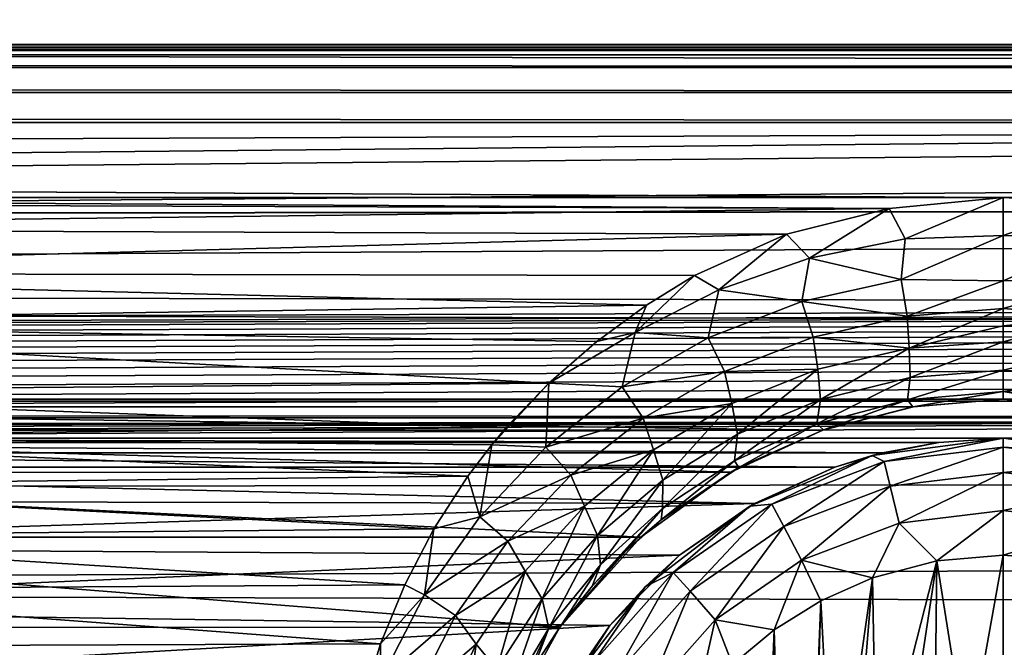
# Model space of a CAD drawing. Header units: metres. Extents: x -95 to 103, y -12 to 12.
# Tile 379 of 520: x -21.72 to -19.2, y 7.9 to 9.51. Entities that reach past the tile are written whole.
import ezdxf

# ---------------------------------------------------------------- set-up
doc = ezdxf.new("R2010")
doc.units = ezdxf.units.M
doc.layers.add('solid_P74500', color=7, linetype='CONTINUOUS')
doc.layers.add('solid_P74500_01', color=7, linetype='CONTINUOUS')

msp = doc.modelspace()

# ---------------------------------------------------------------- linework, layer by layer
at = {"layer": 'solid_P74500'}
for points in [[(92.5, 10.0152, -7.478519), (-94.018356, 9.477332, -8.150471), (-94.018356, 10.085306, -7.38489)], [(92.5, 10.0152, -7.478519), (92.5, 9.409225, -8.228889), (-94.018356, 9.477332, -8.150471)], [(92.5, 9.169497, 8.495161), (92.5, 9.793223, 7.7681), (-94.018356, 9.577682, 8.03231)], [(-12.2, 5.05, 0.5), (-11.7, 9.776363, 0.5), (-88, 9.776363, 0.5)], [(-12.2, 5.05, 0.5), (-88, 9.776363, 0.5), (-88, 5.05, 0.5)], [(92.5, 9.169497, 8.495161), (-94.018356, 9.577682, 8.03231), (-94.018356, 8.920666, 8.756239)], [(-86.199997, 9.423205, -4.3), (-87.224998, 9.55, -4.3), (-12.775, 9.55, -4.3)], [(-86.199997, 9.423205, -4.3), (-12.775, 9.55, -4.3), (-13.8, 9.423205, -4.3)], [(-19.200006, 9.057376, -8.614751), (-24.200006, 9.057376, -8.614751), (-94.018356, 9.477332, -8.150471)], [(-86.199997, 9.44173, -4.343083), (-13.8, 9.443185, -4.348236), (-13.8, 9.45, -4.4)], [(-86.199997, 9.45, -4.4), (-86.199997, 9.44173, -4.343083), (-13.8, 9.45, -4.4)], [(-86.199997, 9.45, -5), (-86.199997, 9.45, -4.4), (-13.8, 9.45, -4.4)], [(-13.8, 9.45, -5), (-86.199997, 9.45, -5), (-13.8, 9.45, -4.4)], [(-13.8, 9.434836, -5.076392), (-86.199997, 9.434776, -5.076537), (-86.199997, 9.45, -5)], [(-13.8, 9.434836, -5.076392), (-86.199997, 9.45, -5), (-13.8, 9.45, -5)], [(-13.8, 9.443185, -4.348236), (-86.199997, 9.423205, -4.3), (-13.8, 9.423205, -4.3)], [(-86.199997, 9.44173, -4.343083), (-86.199997, 9.423205, -4.3), (-13.8, 9.443185, -4.348236)], [(-13.8, 9.391477, -5.141366), (-86.199997, 9.434776, -5.076537), (-13.8, 9.434836, -5.076392)], [(-13.8, 9.391477, -5.141366), (-86.199997, 9.391366, -5.141477), (-86.199997, 9.434776, -5.076537)], [(-13.8, 9.391477, -5.141366), (-13.8, 9.326537, -5.184776), (-86.199997, 9.391366, -5.141477)], [(-13.8, 9.326537, -5.184776), (-86.199997, 9.326391, -5.184836), (-86.199997, 9.391366, -5.141477)], [(-13.8, 9.326537, -5.184776), (-13.8, 9.25, -5.2), (-86.199997, 9.326391, -5.184836)], [(-13.8, 9.25, -5.2), (-86.199997, 9.25, -5.2), (-86.199997, 9.326391, -5.184836)], [(-13.8, 9.25, -5.2), (-86.995445, 8.535221, -5.2), (-86.199997, 9.25, -5.2)], [(-13.8, 9.25, -5.2), (-13.566045, 9.214799, -5.2), (-86.995445, 8.535221, -5.2)], [(-13.566045, 9.214799, -5.2), (-13.35684, 9.115801, -5.2), (-86.995445, 8.535221, -5.2)], [(92.5, 8.487373, 9.175829), (92.5, 9.169497, 8.495161), (-94.018356, 8.920666, 8.756239)], [(-84.199997, 8.54, -7.701844), (92.5, 9.145422, -6.971025), (-92.5, 8.940191, -7.233159)], [(-74.199997, 8.54, -7.701844), (92.5, 9.145422, -6.971025), (-79.199997, 8.54, -7.701844)], [(-69.199997, 8.54, -7.701844), (92.5, 9.145422, -6.971025), (-74.199997, 8.54, -7.701844)], [(-64.199997, 8.54, -7.701844), (92.5, 9.145422, -6.971025), (-69.199997, 8.54, -7.701844)], [(-59.200001, 8.54, -7.701844), (92.5, 9.145422, -6.971025), (-64.199997, 8.54, -7.701844)], [(-54.200001, 8.54, -7.701844), (92.5, 9.145422, -6.971025), (-59.200001, 8.54, -7.701844)], [(-49.200001, 8.54, -7.701844), (92.5, 9.145422, -6.971025), (-54.200001, 8.54, -7.701844)], [(-44.200001, 8.54, -7.701844), (92.5, 9.145422, -6.971025), (-49.200001, 8.54, -7.701844)], [(-39.200001, 8.54, -7.701844), (92.5, 9.145422, -6.971025), (-44.200001, 8.54, -7.701844)], [(-34.200001, 8.54, -7.701844), (92.5, 9.145422, -6.971025), (-39.200001, 8.54, -7.701844)], [(-29.200001, 8.54, -7.701844), (92.5, 9.145422, -6.971025), (-34.200001, 8.54, -7.701844)], [(-24.200001, 8.54, -7.701844), (92.5, 9.145422, -6.971025), (-29.200001, 8.54, -7.701844)], [(-19.200001, 8.54, -7.701844), (92.5, 9.145422, -6.971025), (-24.200001, 8.54, -7.701844)], [(-18.96921, 8.520817, -7.723062), (92.5, 9.145422, -6.971025), (-19.200001, 8.54, -7.701844)], [(-13.35684, 9.115801, -5.2), (-13.185196, 8.961563, -5.2), (-86.995445, 8.535221, -5.2)], [(-19.493057, 9.02928, -8.644195), (-23.960751, 9.043484, -8.629334), (-24.200006, 9.057376, -8.614751)], [(-19.200006, 9.057376, -8.614751), (-19.493057, 9.02928, -8.644195), (-24.200006, 9.057376, -8.614751)], [(-19.451723, 8.951935, -8.698801), (-19.493057, 9.02928, -8.644195), (-19.200006, 9.057376, -8.614751)], [(-19.199982, 8.960335, -8.682782), (-19.451723, 8.951935, -8.698801), (-19.200006, 9.057376, -8.614751)], [(-19.199982, 8.960335, -8.682782), (-19.200006, 9.057376, -8.614751), (-18.960751, 9.043484, -8.629334)], [(-19.493057, 9.02928, -8.644195), (-23.700357, 8.978143, -8.697296), (-23.960751, 9.043484, -8.629334)], [(-19.493057, 9.02928, -8.644195), (-19.756618, 8.963315, -8.712577), (-23.700357, 8.978143, -8.697296)], [(-19.696875, 8.901903, -8.755844), (-19.756618, 8.963315, -8.712577), (-19.493057, 9.02928, -8.644195)], [(-19.451723, 8.951935, -8.698801), (-19.696875, 8.901903, -8.755844), (-19.493057, 9.02928, -8.644195)], [(-18.949499, 8.952705, -8.698201), (-19.199982, 8.960335, -8.682782), (-18.960751, 9.043484, -8.629334)], [(-19.756618, 8.963315, -8.712577), (-23.427822, 8.864437, -8.813158), (-23.700357, 8.978143, -8.697296)], [(-13.185196, 8.961563, -5.2), (-13.064476, 8.764095, -5.2), (-86.995445, 8.535221, -5.2)], [(-19.756618, 8.963315, -8.712577), (-19.992468, 8.857634, -8.819996), (-23.427822, 8.864437, -8.813158)], [(-19.929539, 8.820606, -8.844933), (-19.992468, 8.857634, -8.819996), (-19.756618, 8.963315, -8.712577)], [(-19.696875, 8.901903, -8.755844), (-19.929539, 8.820606, -8.844933), (-19.756618, 8.963315, -8.712577)], [(-19.46175, 8.847548, -8.731838), (-19.696875, 8.901903, -8.755844), (-19.451723, 8.951935, -8.698801)], [(-19.199982, 8.960335, -8.682782), (-19.199965, 8.843924, -8.707972), (-19.46175, 8.847548, -8.731838)], [(-19.46175, 8.847548, -8.731838), (-19.451723, 8.951935, -8.698801), (-19.199982, 8.960335, -8.682782)], [(-18.949499, 8.952705, -8.698201), (-19.199965, 8.843924, -8.707972), (-19.199982, 8.960335, -8.682782)], [(-18.949499, 8.952705, -8.698201), (-18.938175, 8.848036, -8.731714), (-19.199965, 8.843924, -8.707972)], [(92.5, 8.487373, 9.175829), (-94.018356, 8.920666, 8.756239), (-94.018356, 8.209083, 9.426609)], [(-19.716581, 8.790494, -8.803429), (-19.929539, 8.820606, -8.844933), (-19.696875, 8.901903, -8.755844)], [(-19.46175, 8.847548, -8.731838), (-19.716581, 8.790494, -8.803429), (-19.696875, 8.901903, -8.755844)], [(-20.115223, 8.781263, -8.896033), (-23.21125, 8.735947, -8.940538), (-23.427822, 8.864437, -8.813158)], [(-19.992468, 8.857634, -8.819996), (-20.115223, 8.781263, -8.896033), (-23.427822, 8.864437, -8.813158)], [(-20.144964, 8.711357, -8.958886), (-20.115223, 8.781263, -8.896033), (-19.992468, 8.857634, -8.819996)], [(-19.929539, 8.820606, -8.844933), (-20.144964, 8.711357, -8.958886), (-19.992468, 8.857634, -8.819996)], [(-19.446913, 8.752792, -8.725297), (-19.716581, 8.790494, -8.803429), (-19.46175, 8.847548, -8.731838)], [(-19.446913, 8.752792, -8.725297), (-19.46175, 8.847548, -8.731838), (-19.199965, 8.843924, -8.707972)], [(-18.938175, 8.848036, -8.731714), (-19.199957, 8.772922, -8.700407), (-19.199965, 8.843924, -8.707972)], [(-18.938175, 8.848036, -8.731714), (-18.953758, 8.752831, -8.725092), (-19.199957, 8.772922, -8.700407)], [(-19.957399, 8.697297, -8.913805), (-20.144964, 8.711357, -8.958886), (-19.929539, 8.820606, -8.844933)], [(-19.716581, 8.790494, -8.803429), (-19.957399, 8.697297, -8.913805), (-19.929539, 8.820606, -8.844933)], [(-19.199965, 8.843924, -8.707972), (-19.199957, 8.772922, -8.700407), (-19.446913, 8.752792, -8.725297)], [(-20.115223, 8.781263, -8.896033), (-20.243198, 8.687765, -8.987366), (-23.21125, 8.735947, -8.940538)], [(-20.144964, 8.711357, -8.958886), (-20.243198, 8.687765, -8.987366), (-20.115223, 8.781263, -8.896033)], [(-19.687653, 8.699052, -8.798007), (-19.957399, 8.697297, -8.913805), (-19.716581, 8.790494, -8.803429)], [(-19.446913, 8.752792, -8.725297), (-19.687653, 8.699052, -8.798007), (-19.716581, 8.790494, -8.803429)], [(-19.441639, 8.671274, -8.694287), (-19.446913, 8.752792, -8.725297), (-19.199957, 8.772922, -8.700407)], [(-19.199955, 8.728601, -8.686563), (-19.441639, 8.671274, -8.694287), (-19.199957, 8.772922, -8.700407)], [(-18.953758, 8.752831, -8.725092), (-19.199955, 8.728601, -8.686563), (-19.199957, 8.772922, -8.700407)], [(-13.064476, 8.764095, -5.2), (-13.004552, 8.535221, -5.2), (-86.995445, 8.535221, -5.2)], [(-19.441639, 8.671274, -8.694287), (-19.687653, 8.699052, -8.798007), (-19.446913, 8.752792, -8.725297)], [(-18.959221, 8.671343, -8.694014), (-19.199955, 8.687284, -8.666237), (-18.953758, 8.752831, -8.725092)], [(-18.953758, 8.752831, -8.725092), (-19.199955, 8.687284, -8.666237), (-19.199955, 8.728601, -8.686563)], [(-20.366447, 8.581667, -9.088729), (-23.00983, 8.558819, -9.110249), (-23.21125, 8.735947, -8.940538)], [(-20.243198, 8.687765, -8.987366), (-20.366447, 8.581667, -9.088729), (-23.21125, 8.735947, -8.940538)], [(-19.199955, 8.728601, -8.686563), (-19.199955, 8.687284, -8.666237), (-19.441639, 8.671274, -8.694287)], [(-20.144964, 8.711357, -8.958886), (-20.366447, 8.581667, -9.088729), (-20.243198, 8.687765, -8.987366)], [(-20.177622, 8.571609, -9.052834), (-20.366447, 8.581667, -9.088729), (-20.144964, 8.711357, -8.958886)], [(-19.957399, 8.697297, -8.913805), (-20.177622, 8.571609, -9.052834), (-20.144964, 8.711357, -8.958886)], [(-19.91555, 8.611007, -8.909893), (-20.177622, 8.571609, -9.052834), (-19.957399, 8.697297, -8.913805)], [(-19.687653, 8.699052, -8.798007), (-19.91555, 8.611007, -8.909893), (-19.957399, 8.697297, -8.913805)], [(-19.676205, 8.617039, -8.770586), (-19.91555, 8.611007, -8.909893), (-19.687653, 8.699052, -8.798007)], [(-19.441639, 8.671274, -8.694287), (-19.676205, 8.617039, -8.770586), (-19.687653, 8.699052, -8.798007)], [(-19.669048, 8.539704, -8.712976), (-19.676205, 8.617039, -8.770586), (-19.441639, 8.671274, -8.694287)], [(-19.439163, 8.595643, -8.634041), (-19.669048, 8.539704, -8.712976), (-19.441639, 8.671274, -8.694287)], [(-19.439163, 8.595643, -8.634041), (-19.441639, 8.671274, -8.694287), (-19.199955, 8.687284, -8.666237)], [(-19.199959, 8.614271, -8.605644), (-19.439163, 8.595643, -8.634041), (-19.199955, 8.687284, -8.666237)], [(-18.959221, 8.671343, -8.694014), (-19.199959, 8.614271, -8.605644), (-19.199955, 8.687284, -8.666237)], [(-18.961634, 8.595754, -8.633754), (-19.199959, 8.614271, -8.605644), (-18.959221, 8.671343, -8.694014)], [(-19.676205, 8.617039, -8.770586), (-19.896746, 8.528881, -8.887128), (-19.91555, 8.611007, -8.909893)], [(-19.882225, 8.450442, -8.832457), (-19.896746, 8.528881, -8.887128), (-19.676205, 8.617039, -8.770586)], [(-19.669048, 8.539704, -8.712976), (-19.882225, 8.450442, -8.832457), (-19.676205, 8.617039, -8.770586)], [(-19.91555, 8.611007, -8.909893), (-20.124184, 8.491942, -9.050558), (-20.177622, 8.571609, -9.052834)], [(-19.896746, 8.528881, -8.887128), (-20.124184, 8.491942, -9.050558), (-19.91555, 8.611007, -8.909893)], [(-19.445948, 8.538467, -8.544914), (-19.678604, 8.477234, -8.627752), (-19.439163, 8.595643, -8.634041)], [(-19.678604, 8.477234, -8.627752), (-19.669048, 8.539704, -8.712976), (-19.439163, 8.595643, -8.634041)], [(-19.19997, 8.559706, -8.514988), (-19.445948, 8.538467, -8.544914), (-19.199959, 8.614271, -8.605644)], [(-19.445948, 8.538467, -8.544914), (-19.439163, 8.595643, -8.634041), (-19.199959, 8.614271, -8.605644)], [(-18.961634, 8.595754, -8.633754), (-19.19997, 8.559706, -8.514988), (-19.199959, 8.614271, -8.605644)], [(-18.961634, 8.595754, -8.633754), (-18.9548, 8.538644, -8.544617), (-19.19997, 8.559706, -8.514988)], [(-20.366447, 8.581667, -9.088729), (-20.475742, 8.467224, -9.19544), (-23.00983, 8.558819, -9.110249)], [(-20.366447, 8.581667, -9.088729), (-20.512749, 8.422978, -9.235986), (-20.475742, 8.467224, -9.19544)], [(-20.373718, 8.417471, -9.212131), (-20.512749, 8.422978, -9.235986), (-20.366447, 8.581667, -9.088729)], [(-20.177622, 8.571609, -9.052834), (-20.373718, 8.417471, -9.212131), (-20.366447, 8.581667, -9.088729)], [(-20.124184, 8.491942, -9.050558), (-20.373718, 8.417471, -9.212131), (-20.177622, 8.571609, -9.052834)], [(-20.475742, 8.467224, -9.19544), (-22.906006, 8.443342, -9.217374), (-23.00983, 8.558819, -9.110249)], [(-19.19997, 8.559706, -8.514988), (-19.432386, 8.520578, -8.433332), (-19.445948, 8.538467, -8.544914)], [(-19.19997, 8.559706, -8.514988), (-19.200001, 8.54, -8.407997), (-19.432386, 8.520578, -8.433332)], [(-18.967062, 8.520485, -8.43343), (-19.200001, 8.54, -8.407997), (-19.19997, 8.559706, -8.514988)], [(-18.9548, 8.538644, -8.544617), (-18.967062, 8.520485, -8.43343), (-19.19997, 8.559706, -8.514988)], [(-87, 8.49261, -5.204592), (-86.995445, 8.535221, -5.2), (-13, 8.492611, -5.204592)], [(-86.995445, 8.535221, -5.2), (-13.004552, 8.535221, -5.2), (-13, 8.492611, -5.204592)], [(-19.200001, 8.54, -7.701844), (-24.200001, 8.54, -7.701844), (-23.96921, 8.520817, -7.723062)], [(-19.429855, 8.520978, -7.722884), (-19.200001, 8.54, -7.701844), (-23.96921, 8.520817, -7.723062)], [(-19.663187, 8.461158, -7.788376), (-19.429855, 8.520978, -7.722884), (-23.96921, 8.520817, -7.723062)], [(-19.663187, 8.461158, -7.788376), (-23.96921, 8.520817, -7.723062), (-23.735262, 8.460627, -7.788954)], [(-19.896746, 8.528881, -8.887128), (-20.097189, 8.410545, -9.032645), (-20.124184, 8.491942, -9.050558)], [(-20.073566, 8.332653, -8.980428), (-20.097189, 8.410545, -9.032645), (-19.896746, 8.528881, -8.887128)], [(-19.882225, 8.450442, -8.832457), (-20.073566, 8.332653, -8.980428), (-19.896746, 8.528881, -8.887128)], [(-19.678604, 8.477234, -8.627752), (-19.889435, 8.382146, -8.751585), (-19.669048, 8.539704, -8.712976)], [(-19.889435, 8.382146, -8.751585), (-19.882225, 8.450442, -8.832457), (-19.669048, 8.539704, -8.712976)], [(-19.445948, 8.538467, -8.544914), (-19.660839, 8.461979, -8.506461), (-19.678604, 8.477234, -8.627752)], [(-19.432386, 8.520578, -8.433332), (-19.429855, 8.520978, -7.722884), (-19.663187, 8.461158, -7.788376)], [(-19.660839, 8.461979, -8.506461), (-19.432386, 8.520578, -8.433332), (-19.663187, 8.461158, -7.788376)], [(-19.445948, 8.538467, -8.544914), (-19.432386, 8.520578, -8.433332), (-19.660839, 8.461979, -8.506461)], [(-19.432386, 8.520578, -8.433332), (-19.200001, 8.54, -8.407997), (-19.429855, 8.520978, -7.722884)], [(-19.200001, 8.54, -8.407997), (-19.200001, 8.54, -7.701844), (-19.429855, 8.520978, -7.722884)], [(-18.967062, 8.520485, -8.43343), (-18.96921, 8.520817, -7.723062), (-19.200001, 8.54, -7.701844)], [(-18.967062, 8.520485, -8.43343), (-19.200001, 8.54, -7.701844), (-19.200001, 8.54, -8.407997)], [(-44.200001, 8.44, -5.224123), (-87, 8.49261, -5.204592), (-13, 8.492611, -5.204592)], [(-13, 8.492611, -5.204592), (-39.200001, 8.44, -5.224123), (-44.200001, 8.44, -5.224123)], [(-13, 8.492611, -5.204592), (-34.200001, 8.44, -5.224123), (-39.200001, 8.44, -5.224123)], [(-13, 8.492611, -5.204592), (-29.200001, 8.44, -5.224123), (-34.200001, 8.44, -5.224123)], [(-13, 8.492611, -5.204592), (-24.200001, 8.44, -5.224123), (-29.200001, 8.44, -5.224123)], [(-13, 8.492611, -5.204592), (-19.200001, 8.44, -5.224123), (-24.200001, 8.44, -5.224123)], [(-20.124184, 8.491942, -9.050558), (-20.310072, 8.34565, -9.211479), (-20.373718, 8.417471, -9.212131)], [(-20.097189, 8.410545, -9.032645), (-20.310072, 8.34565, -9.211479), (-20.124184, 8.491942, -9.050558)], [(-13, 8.492611, -5.204592), (-13, 8.443094, -5.222482), (-19.200001, 8.44, -5.224123)], [(92.5, 7.752533, 9.805175), (92.5, 8.487373, 9.175829), (-94.018356, 8.209083, 9.426609)], [(-20.475742, 8.467224, -9.19544), (-20.512749, 8.422978, -9.235986), (-22.906006, 8.443342, -9.217374)], [(-19.678604, 8.477234, -8.627752), (-19.878544, 8.364573, -8.626897), (-19.889435, 8.382146, -8.751585)], [(-19.678604, 8.477234, -8.627752), (-19.660839, 8.461979, -8.506461), (-19.878544, 8.364573, -8.626897)], [(-19.899008, 8.353099, -7.904159), (-19.663187, 8.461158, -7.788376), (-23.735262, 8.460627, -7.788954)], [(-19.899008, 8.353099, -7.904159), (-23.735262, 8.460627, -7.788954), (-23.49988, 8.352461, -7.904833)], [(-20.574171, 8.342347, -9.30888), (-22.810068, 8.317733, -9.33088), (-22.906006, 8.443342, -9.217374)], [(-20.512749, 8.422978, -9.235986), (-20.574171, 8.342347, -9.30888), (-22.906006, 8.443342, -9.217374)], [(-19.889435, 8.382146, -8.751585), (-20.074623, 8.259929, -8.903189), (-19.882225, 8.450442, -8.832457)], [(-20.074623, 8.259929, -8.903189), (-20.073566, 8.332653, -8.980428), (-19.882225, 8.450442, -8.832457)], [(-19.878544, 8.364573, -8.626897), (-19.663187, 8.461158, -7.788376), (-19.899008, 8.353099, -7.904159)], [(-19.878544, 8.364573, -8.626897), (-19.660839, 8.461979, -8.506461), (-19.663187, 8.461158, -7.788376)], [(-13, 8.443094, -5.222482), (-13, 8.400251, -5.252409), (-19.200001, 8.44, -5.224123)], [(-24.200001, 8.44, -5.224123), (-19.200001, 8.44, -5.224123), (-19.364891, 8.429509, -5.230221)], [(-24.032898, 8.429217, -5.230403), (-24.200001, 8.44, -5.224123), (-19.364891, 8.429509, -5.230221)], [(-24.032898, 8.429217, -5.230403), (-19.364891, 8.429509, -5.230221), (-19.509518, 8.402635, -5.250264)], [(-23.889032, 8.402259, -5.250598), (-24.032898, 8.429217, -5.230403), (-19.509518, 8.402635, -5.250264)], [(-20.543547, 8.238771, -9.384665), (-20.574171, 8.342347, -9.30888), (-20.512749, 8.422978, -9.235986)], [(-20.373718, 8.417471, -9.212131), (-20.543547, 8.238771, -9.384665), (-20.512749, 8.422978, -9.235986)], [(-20.310072, 8.34565, -9.211479), (-20.543547, 8.238771, -9.384665), (-20.373718, 8.417471, -9.212131)], [(-19.505667, 8.380139, -11.614588), (-19.536465, 8.395703, -11.5), (-19.200001, 8.44, -11.5)], [(-19.200001, 8.44, -5.224123), (-19.200001, 8.44, -11.5), (-19.536465, 8.395703, -11.5)], [(-19.364891, 8.429509, -5.230221), (-19.200001, 8.44, -5.224123), (-19.536465, 8.395703, -11.5)], [(-19.509518, 8.402635, -5.250264), (-19.364891, 8.429509, -5.230221), (-19.536465, 8.395703, -11.5)], [(-19.505667, 8.380139, -11.614588), (-19.200001, 8.44, -11.5), (-19.200001, 8.417253, -11.614588)], [(-19.490103, 8.316991, -11.712049), (-19.505667, 8.380139, -11.614588), (-19.200001, 8.417253, -11.614588)], [(-19.490103, 8.316991, -11.712049), (-19.200001, 8.417253, -11.614588), (-19.200001, 8.352216, -11.712049)], [(-19.200001, 8.44, -11.5), (-18.863535, 8.395703, -11.5), (-19.200001, 8.417253, -11.614588)], [(-18.889032, 8.402259, -5.250598), (-18.863535, 8.395703, -11.5), (-19.200001, 8.44, -11.5)], [(-19.032898, 8.429217, -5.230403), (-19.200001, 8.44, -11.5), (-19.200001, 8.44, -5.224123)], [(-19.032898, 8.429217, -5.230403), (-18.889032, 8.402259, -5.250598), (-19.200001, 8.44, -11.5)], [(-13, 8.400251, -5.252409), (-19.032898, 8.429217, -5.230403), (-19.200001, 8.44, -5.224123)], [(-19.200001, 8.417253, -11.614588), (-18.894333, 8.380139, -11.614588), (-19.200001, 8.352216, -11.712049)], [(-18.863535, 8.395703, -11.5), (-18.894333, 8.380139, -11.614588), (-19.200001, 8.417253, -11.614588)], [(-23.889032, 8.402259, -5.250598), (-19.509518, 8.402635, -5.250264), (-19.63176, 8.366207, -5.293069)], [(-23.889032, 8.402259, -5.250598), (-19.63176, 8.366207, -5.293069), (-23.76824, 8.366207, -5.293069)], [(-20.097189, 8.410545, -9.032645), (-20.274479, 8.266009, -9.1982), (-20.310072, 8.34565, -9.211479)], [(-20.240915, 8.190633, -9.147759), (-20.274479, 8.266009, -9.1982), (-20.097189, 8.410545, -9.032645)], [(-20.073566, 8.332653, -8.980428), (-20.240915, 8.190633, -9.147759), (-20.097189, 8.410545, -9.032645)], [(-19.85, 8.265833, -11.5), (-19.63176, 8.366207, -5.293069), (-19.536465, 8.395703, -11.5)], [(-19.79357, 8.270952, -11.614588), (-19.85, 8.265833, -11.5), (-19.536465, 8.395703, -11.5)], [(-19.505667, 8.380139, -11.614588), (-19.79357, 8.270952, -11.614588), (-19.536465, 8.395703, -11.5)], [(-19.509518, 8.402635, -5.250264), (-19.536465, 8.395703, -11.5), (-19.63176, 8.366207, -5.293069)], [(-23.76824, 8.366207, -5.293069), (-19.63176, 8.366207, -5.293069), (-19.838207, 8.272575, -5.438244)], [(-23.575996, 8.280447, -5.426181), (-23.76824, 8.366207, -5.293069), (-19.838207, 8.272575, -5.438244)], [(-19.889435, 8.382146, -8.751585), (-20.077797, 8.230629, -8.78609), (-20.074623, 8.259929, -8.903189)], [(-19.889435, 8.382146, -8.751585), (-19.878544, 8.364573, -8.626897), (-20.077797, 8.230629, -8.78609)], [(-20.077797, 8.230629, -8.78609), (-19.878544, 8.364573, -8.626897), (-19.899008, 8.353099, -7.904159)], [(-19.85, 8.265833, -11.5), (-19.838207, 8.272575, -5.438244), (-19.63176, 8.366207, -5.293069)], [(-19.763344, 8.213364, -11.712049), (-19.79357, 8.270952, -11.614588), (-19.505667, 8.380139, -11.614588)], [(-19.490103, 8.316991, -11.712049), (-19.763344, 8.213364, -11.712049), (-19.505667, 8.380139, -11.614588)], [(-18.894333, 8.380139, -11.614588), (-18.909899, 8.316991, -11.712049), (-19.200001, 8.352216, -11.712049)], [(-20.130051, 8.186581, -8.076503), (-19.899008, 8.353099, -7.904159), (-23.49988, 8.352461, -7.904833)], [(-20.130051, 8.186581, -8.076503), (-23.49988, 8.352461, -7.904833), (-23.269226, 8.185938, -8.077154)], [(-20.574171, 8.342347, -9.30888), (-20.661539, 8.207409, -9.428066), (-22.810068, 8.317733, -9.33088)], [(-20.543547, 8.238771, -9.384665), (-20.661539, 8.207409, -9.428066), (-20.574171, 8.342347, -9.30888)], [(-20.310072, 8.34565, -9.211479), (-20.471041, 8.175805, -9.385549), (-20.543547, 8.238771, -9.384665)], [(-20.274479, 8.266009, -9.1982), (-20.471041, 8.175805, -9.385549), (-20.310072, 8.34565, -9.211479)], [(-20.077797, 8.230629, -8.78609), (-19.899008, 8.353099, -7.904159), (-20.130051, 8.186581, -8.076503)], [(-19.490103, 8.316991, -11.712049), (-19.200001, 8.352216, -11.712049), (-19.466791, 8.222411, -11.777164)], [(-19.466791, 8.222411, -11.777164), (-19.200001, 8.352216, -11.712049), (-19.200001, 8.254805, -11.777164)], [(-19.200001, 8.352216, -11.712049), (-18.909899, 8.316991, -11.712049), (-19.200001, 8.254805, -11.777164)], [(-20.661539, 8.207409, -9.428066), (-22.728514, 8.18801, -9.444919), (-22.810068, 8.317733, -9.33088)], [(-20.233374, 8.115582, -9.073152), (-20.240915, 8.190633, -9.147759), (-20.073566, 8.332653, -8.980428)], [(-20.074623, 8.259929, -8.903189), (-20.233374, 8.115582, -9.073152), (-20.073566, 8.332653, -8.980428)], [(-19.490103, 8.316991, -11.712049), (-19.718075, 8.12711, -11.777164), (-19.763344, 8.213364, -11.712049)], [(-19.490103, 8.316991, -11.712049), (-19.466791, 8.222411, -11.777164), (-19.718075, 8.12711, -11.777164)], [(-18.909899, 8.316991, -11.712049), (-18.93321, 8.222411, -11.777164), (-19.200001, 8.254805, -11.777164)], [(-23.395794, 8.161398, -5.603641), (-23.575996, 8.280447, -5.426181), (-19.838207, 8.272575, -5.438244)], [(-23.395794, 8.161398, -5.603641), (-19.838207, 8.272575, -5.438244), (-20.03117, 8.13967, -5.635225)], [(-20.274479, 8.266009, -9.1982), (-20.426729, 8.098949, -9.376516), (-20.471041, 8.175805, -9.385549)], [(-20.383154, 8.028093, -9.327198), (-20.426729, 8.098949, -9.376516), (-20.274479, 8.266009, -9.1982)], [(-20.240915, 8.190633, -9.147759), (-20.383154, 8.028093, -9.327198), (-20.274479, 8.266009, -9.1982)], [(-20.119238, 8.059238, -11.5), (-20.03117, 8.13967, -5.635225), (-19.85, 8.265833, -11.5)], [(-20.046976, 8.096038, -11.614588), (-20.119238, 8.059238, -11.5), (-19.85, 8.265833, -11.5)], [(-19.79357, 8.270952, -11.614588), (-20.046976, 8.096038, -11.614588), (-19.85, 8.265833, -11.5)], [(-20.003847, 8.047357, -11.712049), (-20.046976, 8.096038, -11.614588), (-19.79357, 8.270952, -11.614588)], [(-19.85, 8.265833, -11.5), (-20.03117, 8.13967, -5.635225), (-19.838207, 8.272575, -5.438244)], [(-19.763344, 8.213364, -11.712049), (-20.003847, 8.047357, -11.712049), (-19.79357, 8.270952, -11.614588)], [(-20.543547, 8.238771, -9.384665), (-20.685518, 8.038312, -9.565678), (-20.661539, 8.207409, -9.428066)], [(-20.471041, 8.175805, -9.385549), (-20.685518, 8.038312, -9.565678), (-20.543547, 8.238771, -9.384665)], [(-20.074623, 8.259929, -8.903189), (-20.255077, 8.060224, -8.98037), (-20.233374, 8.115582, -9.073152)], [(-20.074623, 8.259929, -8.903189), (-20.169182, 8.15029, -8.879545), (-20.255077, 8.060224, -8.98037)], [(-20.074623, 8.259929, -8.903189), (-20.077797, 8.230629, -8.78609), (-20.169182, 8.15029, -8.879545)], [(-19.466791, 8.222411, -11.777164), (-19.200001, 8.254805, -11.777164), (-19.370331, 8.125382, -11.8)], [(-19.200001, 8.254805, -11.777164), (-19.200001, 8.14, -11.8), (-19.370331, 8.125382, -11.8)], [(-19.200001, 8.254805, -11.777164), (-18.93321, 8.222411, -11.777164), (-19.200001, 8.14, -11.8)], [(-20.169182, 8.15029, -8.879545), (-20.077797, 8.230629, -8.78609), (-20.130051, 8.186581, -8.076503)], [(-19.763344, 8.213364, -11.712049), (-19.939253, 7.974443, -11.777164), (-20.003847, 8.047357, -11.712049)], [(-19.763344, 8.213364, -11.712049), (-19.718075, 8.12711, -11.777164), (-19.939253, 7.974443, -11.777164)], [(-19.718075, 8.12711, -11.777164), (-19.466791, 8.222411, -11.777164), (-19.535685, 8.081974, -11.8)], [(-19.466791, 8.222411, -11.777164), (-19.370331, 8.125382, -11.8), (-19.535685, 8.081974, -11.8)], [(-18.93321, 8.222411, -11.777164), (-19.054956, 8.12864, -11.8), (-19.200001, 8.14, -11.8)], [(92.5, 7.752533, 9.805175), (-94.018356, 8.209083, 9.426609), (-94.018356, 7.447287, 10.039319)], [(-20.661539, 8.207409, -9.428066), (-20.735617, 8.064089, -9.550941), (-22.728514, 8.18801, -9.444919)], [(-20.735617, 8.064089, -9.550941), (-22.657782, 8.05173, -9.561361), (-22.728514, 8.18801, -9.444919)], [(-20.685518, 8.038312, -9.565678), (-20.735617, 8.064089, -9.550941), (-20.661539, 8.207409, -9.428066)], [(-20.365761, 7.953053, -9.254251), (-20.383154, 8.028093, -9.327198), (-20.240915, 8.190633, -9.147759)], [(-20.233374, 8.115582, -9.073152), (-20.365761, 7.953053, -9.254251), (-20.240915, 8.190633, -9.147759)], [(-20.338186, 7.955187, -8.304517), (-20.130051, 8.186581, -8.076503), (-23.269226, 8.185938, -8.077154)], [(-20.338186, 7.955187, -8.304517), (-23.269226, 8.185938, -8.077154), (-23.061371, 7.95457, -8.305107)], [(-20.471041, 8.175805, -9.385549), (-20.605495, 7.985066, -9.567982), (-20.685518, 8.038312, -9.565678)], [(-20.426729, 8.098949, -9.376516), (-20.605495, 7.985066, -9.567982), (-20.471041, 8.175805, -9.385549)], [(-20.169182, 8.15029, -8.879545), (-20.130051, 8.186581, -8.076503), (-20.338186, 7.955187, -8.304517)], [(-23.228163, 8.003443, -5.827108), (-23.395794, 8.161398, -5.603641), (-20.03117, 8.13967, -5.635225)], [(-23.228163, 8.003443, -5.827108), (-20.03117, 8.13967, -5.635225), (-20.209461, 7.959397, -5.887105)], [(-20.255077, 8.060224, -8.98037), (-20.169182, 8.15029, -8.879545), (-20.338186, 7.955187, -8.304517)], [(-20.119238, 8.059238, -11.5), (-20.209461, 7.959397, -5.887105), (-20.03117, 8.13967, -5.635225)], [(-19.370331, 8.125382, -11.8), (-19.200001, 8.14, -11.8), (-19.291828, 7.630482, -11.8)], [(-19.200001, 8.14, -11.8), (-19.200001, 7.64, -11.8), (-19.291828, 7.630482, -11.8)], [(-19.200001, 8.14, -11.8), (-19.054956, 8.12864, -11.8), (-19.200001, 7.64, -11.8)], [(-20.233374, 8.115582, -9.073152), (-20.333858, 7.961197, -9.089928), (-20.365761, 7.953053, -9.254251)], [(-20.233374, 8.115582, -9.073152), (-20.255077, 8.060224, -8.98037), (-20.333858, 7.961197, -9.089928)], [(-19.939253, 7.974443, -11.777164), (-19.718075, 8.12711, -11.777164), (-19.788027, 7.948541, -11.8)], [(-19.718075, 8.12711, -11.777164), (-19.668499, 8.022584, -11.8), (-19.788027, 7.948541, -11.8)], [(-19.718075, 8.12711, -11.777164), (-19.535685, 8.081974, -11.8), (-19.668499, 8.022584, -11.8)], [(-19.535685, 8.081974, -11.8), (-19.370331, 8.125382, -11.8), (-19.525322, 7.519121, -11.8)], [(-19.370331, 8.125382, -11.8), (-19.453802, 7.570744, -11.8), (-19.525322, 7.519121, -11.8)], [(-19.370331, 8.125382, -11.8), (-19.376312, 7.607516, -11.8), (-19.453802, 7.570744, -11.8)], [(-19.370331, 8.125382, -11.8), (-19.291828, 7.630482, -11.8), (-19.376312, 7.607516, -11.8)], [(-19.054956, 8.12864, -11.8), (-19.108688, 7.630527, -11.8), (-19.200001, 7.64, -11.8)], [(-20.426729, 8.098949, -9.376516), (-20.552536, 7.911984, -9.562739), (-20.605495, 7.985066, -9.567982)], [(-20.499355, 7.847605, -9.513963), (-20.552536, 7.911984, -9.562739), (-20.426729, 8.098949, -9.376516)], [(-20.383154, 8.028093, -9.327198), (-20.499355, 7.847605, -9.513963), (-20.426729, 8.098949, -9.376516)], [(-20.046976, 8.096038, -11.614588), (-20.25116, 7.865563, -11.614588), (-20.119238, 8.059238, -11.5)], [(-20.197634, 7.828617, -11.712049), (-20.25116, 7.865563, -11.614588), (-20.046976, 8.096038, -11.614588)], [(-20.003847, 8.047357, -11.712049), (-20.197634, 7.828617, -11.712049), (-20.046976, 8.096038, -11.614588)], [(-20.735617, 8.064089, -9.550941), (-20.797937, 7.912471, -9.676921), (-22.657782, 8.05173, -9.561361)], [(-20.685518, 8.038312, -9.565678), (-20.797937, 7.912471, -9.676921), (-20.735617, 8.064089, -9.550941)], [(-19.668499, 8.022584, -11.8), (-19.535685, 8.081974, -11.8), (-19.634665, 7.386765, -11.8)], [(-19.535685, 8.081974, -11.8), (-19.586445, 7.457164, -11.8), (-19.634665, 7.386765, -11.8)], [(-19.535685, 8.081974, -11.8), (-19.525322, 7.519121, -11.8), (-19.586445, 7.457164, -11.8)], [(-20.797937, 7.912471, -9.676921), (-22.599241, 7.905591, -9.682542), (-22.657782, 8.05173, -9.561361)], [(-20.685518, 8.038312, -9.565678), (-20.798033, 7.81858, -9.751169), (-20.797937, 7.912471, -9.676921)], [(-20.605495, 7.985066, -9.567982), (-20.798033, 7.81858, -9.751169), (-20.685518, 8.038312, -9.565678)], [(-20.333858, 7.961197, -9.089928), (-20.255077, 8.060224, -8.98037), (-20.338186, 7.955187, -8.304517)], [(-20.325832, 7.79, -11.5), (-20.209461, 7.959397, -5.887105), (-20.119238, 8.059238, -11.5)], [(-20.25116, 7.865563, -11.614588), (-20.325832, 7.79, -11.5), (-20.119238, 8.059238, -11.5)], [(-20.003847, 8.047357, -11.712049), (-20.117466, 7.773282, -11.777164), (-20.197634, 7.828617, -11.712049)], [(-20.003847, 8.047357, -11.712049), (-19.939253, 7.974443, -11.777164), (-20.117466, 7.773282, -11.777164)], [(-20.471601, 7.774943, -9.441819), (-20.499355, 7.847605, -9.513963), (-20.383154, 8.028093, -9.327198)], [(-20.365761, 7.953053, -9.254251), (-20.471601, 7.774943, -9.441819), (-20.383154, 8.028093, -9.327198)], [(-19.736984, 6.296785, -11.8), (-19.788027, 7.948541, -11.8), (-19.668499, 8.022584, -11.8)], [(-19.736984, 6.296785, -11.8), (-19.668499, 8.022584, -11.8), (-19.69928, 7.137952, -11.8)], [(-19.668499, 8.022584, -11.8), (-19.692488, 7.225389, -11.8), (-19.69928, 7.137952, -11.8)], [(-19.668499, 8.022584, -11.8), (-19.634665, 7.386765, -11.8), (-19.692488, 7.225389, -11.8)], [(-23.077757, 7.79618, -6.10177), (-23.228163, 8.003443, -5.827108), (-20.209461, 7.959397, -5.887105)], [(-20.605495, 7.985066, -9.567982), (-20.711811, 7.775812, -9.754739), (-20.798033, 7.81858, -9.751169)], [(-20.552536, 7.911984, -9.562739), (-20.711811, 7.775812, -9.754739), (-20.605495, 7.985066, -9.567982)], [(-20.40472, 7.853196, -9.206404), (-20.333858, 7.961197, -9.089928), (-20.338186, 7.955187, -8.304517)], [(-20.365761, 7.953053, -9.254251), (-20.333858, 7.961197, -9.089928), (-20.40472, 7.853196, -9.206404)], [(-20.117466, 7.773282, -11.777164), (-19.939253, 7.974443, -11.777164), (-19.98888, 7.75403, -11.8)], [(-19.939253, 7.974443, -11.777164), (-19.894634, 7.859296, -11.8), (-19.98888, 7.75403, -11.8)], [(-19.939253, 7.974443, -11.777164), (-19.788027, 7.948541, -11.8), (-19.894634, 7.859296, -11.8)], [(-23.077757, 7.79618, -6.10177), (-20.209461, 7.959397, -5.887105), (-20.363678, 7.719777, -6.197987)], [(-20.498018, 7.664145, -8.573849), (-20.338186, 7.955187, -8.304517), (-23.061371, 7.95457, -8.305107)], [(-20.498018, 7.664145, -8.573849), (-23.061371, 7.95457, -8.305107), (-22.901268, 7.66248, -8.575336)], [(-20.40472, 7.853196, -9.206404), (-20.338186, 7.955187, -8.304517), (-20.498018, 7.664145, -8.573849)], [(-20.365761, 7.953053, -9.254251), (-20.466867, 7.735857, -9.32723), (-20.471601, 7.774943, -9.441819)], [(-20.365761, 7.953053, -9.254251), (-20.40472, 7.853196, -9.206404), (-20.466867, 7.735857, -9.32723)], [(-20.325832, 7.79, -11.5), (-20.363678, 7.719777, -6.197987), (-20.209461, 7.959397, -5.887105)], [(-19.849243, 6.379436, -11.8), (-19.894634, 7.859296, -11.8), (-19.788027, 7.948541, -11.8)], [(-19.736984, 6.296785, -11.8), (-19.849243, 6.379436, -11.8), (-19.788027, 7.948541, -11.8)], [(-20.797937, 7.912471, -9.676921), (-20.846972, 7.75142, -9.806401), (-22.599241, 7.905591, -9.682542)], [(-20.798033, 7.81858, -9.751169), (-20.846972, 7.75142, -9.806401), (-20.797937, 7.912471, -9.676921)], [(-20.552536, 7.911984, -9.562739), (-20.650341, 7.707485, -9.752763), (-20.711811, 7.775812, -9.754739)], [(-20.588385, 7.651467, -9.704024), (-20.650341, 7.707485, -9.752763), (-20.552536, 7.911984, -9.562739)], [(-20.499355, 7.847605, -9.513963), (-20.588385, 7.651467, -9.704024), (-20.552536, 7.911984, -9.562739)], [(-20.846972, 7.75142, -9.806401), (-22.553913, 7.745763, -9.810869), (-22.599241, 7.905591, -9.682542)]]:
    msp.add_3dface(points, dxfattribs=at)
at = {"layer": 'solid_P74500_01'}
for points in [[(-90.699997, 9.904712, -5.843516), (92.5, 9.145422, -6.971025), (92.5, 10.103848, -5.491487)], [(-92.5, 8.940191, 7.233159), (-92.5, 9.904712, 5.843516), (92.5, 9.641595, 6.268019)], [(-90.699997, 9.904712, -5.843516), (-92.5, 8.940191, -7.233159), (92.5, 9.145422, -6.971025)], [(-92.5, 8.940191, 7.233159), (92.5, 9.641595, 6.268019), (92.5, 8.572252, 7.665731)], [(-19.200006, 9.057376, -8.614751), (-94.018356, 9.477332, -8.150471), (92.5, 9.409225, -8.228889)], [(-19.200006, 9.057376, -8.614751), (92.5, 9.409225, -8.228889), (92.5, 8.749893, -8.926759)], [(-84.199997, 8.54, -7.701844), (-79.199997, 8.54, -7.701844), (92.5, 9.145422, -6.971025)], [(-18.960751, 9.043484, -8.629334), (-19.200006, 9.057376, -8.614751), (92.5, 8.749893, -8.926759)], [(-92.5, 7.788958, 8.459974), (-92.5, 8.940191, 7.233159), (92.5, 8.572252, 7.665731)], [(-92.5, 7.788958, 8.459974), (92.5, 8.572252, 7.665731), (92.5, 7.29035, 8.893468)]]:
    msp.add_3dface(points, dxfattribs=at)

doc.saveas('drawing.dxf')
